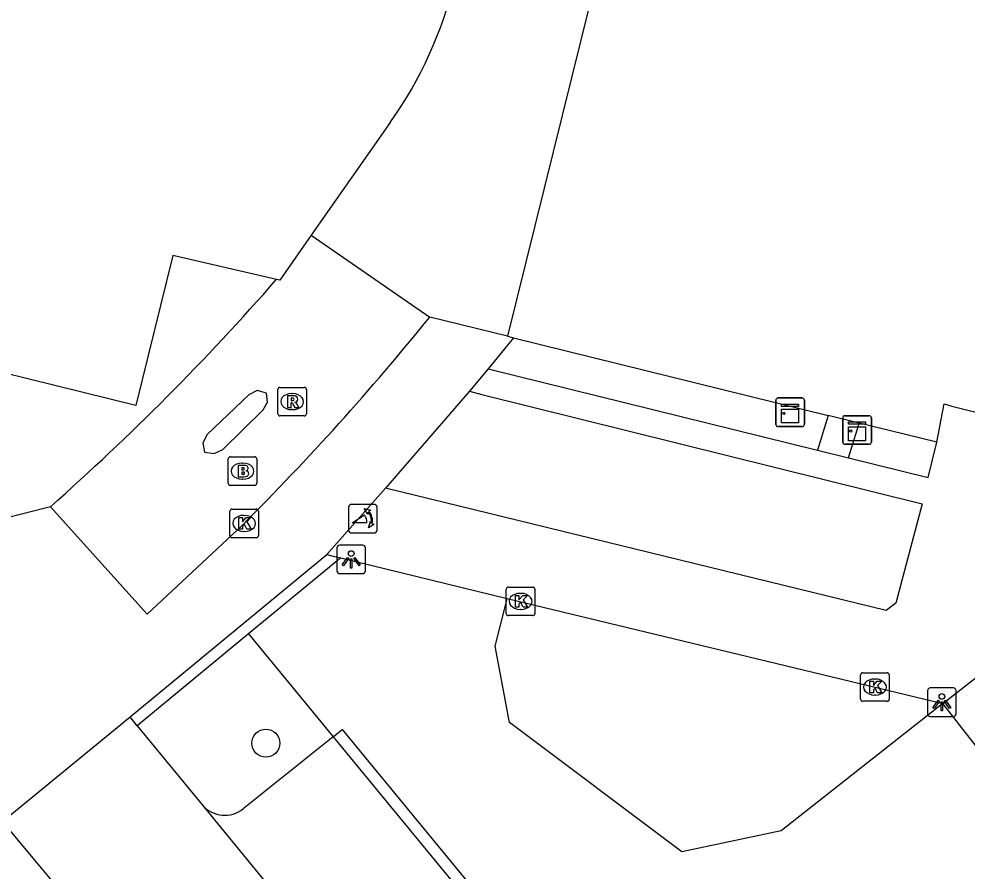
# Model space of a CAD drawing. Extents: x 161771 to 163125, y 382479 to 383177.
# Drawn here: x 162086.66 to 162119.81, y 383041.93 to 383071.72 of the extents above; entities that cross this region are included whole.
import ezdxf

# ---------------------------------------------------------------- set-up
doc = ezdxf.new("R2010")
doc.units = 0
for name, color, linetype in [('IMGEO_Boom', 7, 'Continuous'), ('IMGEO_Brandkraan', 7, 'Continuous'), ('IMGEO_Groenvoorziening', 7, 'Continuous'), ('IMGEO_Haag', 7, 'Continuous'), ('IMGEO_Kast', 7, 'Continuous'), ('IMGEO_Kolk', 7, 'Continuous'), ('IMGEO_Lichtpunt', 7, 'Continuous'), ('IMGEO_Pand', 7, 'Continuous'), ('IMGEO_Parkeervlak_open', 7, 'Continuous'), ('IMGEO_Poller', 7, 'Continuous'), ('IMGEO_Rijbaan_lokaal_open', 7, 'Continuous'), ('IMGEO_Rioolput', 7, 'Continuous'), ('IMGEO_Voetpad_open', 7, 'Continuous')]:
    doc.layers.add(name, color=color, linetype=linetype)

msp = doc.modelspace()

# ---------------------------------------------------------------- linework, layer by layer
at = {"layer": 'IMGEO_Boom'}
msp.add_circle((162095.29, 383046.4), 0.489, dxfattribs=at)
at = {"layer": 'IMGEO_Brandkraan'}
for p, q in [((162094.048, 383056.414), (162094.9, 383056.414)), ((162093.973, 383055.488), (162093.973, 383056.34)), ((162094.461, 383056.194), (162094.486, 383056.194)), ((162094.974, 383056.34), (162094.974, 383055.488)), ((162094.9, 383055.414), (162094.048, 383055.414)), ((162094.484, 383055.634), (162094.459, 383055.634))]:
    msp.add_line(p, q, dxfattribs=at)
for points in [[(162094.048, 383056.414), (162094.9, 383056.414)], [(162093.973, 383055.488), (162093.973, 383056.34)], [(162094.321, 383056.114), (162094.321, 383055.714), (162094.534, 383055.714)], [(162094.552, 383056.114), (162094.321, 383056.114)], [(162094.5, 383056.033), (162094.446, 383056.033), (162094.446, 383055.957)], [(162094.974, 383056.34), (162094.974, 383055.488)], [(162094.446, 383055.957), (162094.499, 383055.957)], [(162094.508, 383055.881), (162094.446, 383055.881), (162094.446, 383055.8)], [(162094.446, 383055.8), (162094.508, 383055.8)], [(162094.9, 383055.414), (162094.048, 383055.414)]]:
    msp.add_lwpolyline(points, dxfattribs=at)
for centre, radius, start, end in [((162094.05, 383056.338), 0.0765, 91.552, 178.448), ((162094.05, 383056.338), 0.0765, 91.552, 178.448), ((162094.898, 383056.338), 0.0765, 1.552, 88.448), ((162094.898, 383056.338), 0.0765, 1.552, 88.448), ((162094.501, 383055.995), 0.0379, 267.8285, 90.9355), ((162094.556, 383055.969), 0.145, 59.4692, 91.5367), ((162094.581, 383056.016), 0.0922, 285.5137, 58.1501), ((162094.509, 383055.84), 0.0404, 269.8759, 90.5077), ((162094.54, 383055.965), 0.251, 268.6676, 293.5347), ((162094.586, 383055.824), 0.105, 301.3115, 78.989), ((162094.05, 383055.49), 0.0765, 181.552, 268.448), ((162094.05, 383055.49), 0.0765, 181.552, 268.448), ((162094.898, 383055.49), 0.0765, 271.552, 358.448), ((162094.898, 383055.49), 0.0765, 271.552, 358.448)]:
    msp.add_arc(centre, radius, start, end, dxfattribs=at)
for centre, major_axis, ratio, start_param, end_param in [((162094.46, 383055.914), (-0.387, 0.002), 0.722429, 4.712389, 7.853982), ((162094.485, 383055.914), (-0.39, 0.002), 0.717154, 1.570796, 4.712389)]:
    msp.add_ellipse(centre, major_axis=major_axis, ratio=ratio, start_param=start_param, end_param=end_param, dxfattribs=at)
at = {"layer": 'IMGEO_Groenvoorziening'}
for points in [[(162129.888, 383053.79), (162131.122, 383052.209), (162121.422, 383044.636), (162118.96, 383047.789)], [(162118.96, 383047.789), (162113.316, 383043.333), (162109.838, 383042.604), (162103.809, 383047.127), (162103.314, 383049.795), (162103.692, 383051.305), (162103.73, 383051.459)], [(162094.689, 383050.221), (162097.647, 383046.625)]]:
    msp.add_lwpolyline(points, dxfattribs=at)
at = {"layer": 'IMGEO_Haag'}
for points in [[(162097.907, 383052.876), (162094.689, 383050.221)], [(162094.689, 383050.221), (162090.794, 383047.009)], [(162097.647, 383046.625), (162097.956, 383046.879), (162108.888, 383033.589), (162108.578, 383033.336)]]:
    msp.add_lwpolyline(points, dxfattribs=at)
at = {"layer": 'IMGEO_Kast'}
for p, q in [((162113.124, 383057.544), (162113.124, 383058.385)), ((162113.124, 383058.385), (162113.124, 383057.544)), ((162113.199, 383058.469), (162114.04, 383058.469)), ((162114.04, 383058.469), (162113.199, 383058.469)), ((162114.124, 383058.394), (162114.124, 383057.553)), ((162114.124, 383057.553), (162114.124, 383058.394)), ((162115.465, 383056.926), (162115.465, 383057.767)), ((162115.465, 383057.767), (162115.465, 383056.926)), ((162115.54, 383057.851), (162116.381, 383057.851)), ((162116.381, 383057.851), (162115.54, 383057.851)), ((162116.465, 383057.776), (162116.465, 383056.935)), ((162116.465, 383056.935), (162116.465, 383057.776)), ((162114.049, 383057.469), (162113.208, 383057.469)), ((162113.208, 383057.469), (162114.049, 383057.469)), ((162116.39, 383056.851), (162115.549, 383056.851)), ((162115.549, 383056.851), (162116.39, 383056.851))]:
    msp.add_line(p, q, dxfattribs=at)
for points in [[(162113.319, 383058.259), (162113.919, 383058.259), (162113.919, 383058.174), (162113.319, 383058.174), (162113.319, 383058.259)], [(162113.319, 383058.084), (162113.919, 383058.084), (162113.919, 383057.595), (162113.319, 383057.595), (162113.319, 383058.084)], [(162115.66, 383057.641), (162116.26, 383057.641), (162116.26, 383057.556), (162115.66, 383057.556), (162115.66, 383057.641)], [(162115.66, 383057.466), (162116.26, 383057.466), (162116.26, 383056.977), (162115.66, 383056.977), (162115.66, 383057.466)]]:
    msp.add_lwpolyline(points, dxfattribs=at)
for centre in [(162113.403, 383057.933), (162115.744, 383057.315)]:
    msp.add_circle(centre, 0.0377, dxfattribs=at)
for centre, start, end in [((162113.202, 383058.391), 92.4484, 184.2845), ((162113.202, 383058.391), 92.4484, 184.2845), ((162114.046, 383058.391), 2.4484, 94.2845), ((162114.046, 383058.391), 2.4484, 94.2845), ((162115.543, 383057.773), 92.4484, 184.2845), ((162115.543, 383057.773), 92.4484, 184.2845), ((162116.387, 383057.773), 2.4484, 94.2845), ((162116.387, 383057.773), 2.4484, 94.2845), ((162113.202, 383057.547), 182.4484, 274.2845), ((162113.202, 383057.547), 182.4484, 274.2845), ((162114.046, 383057.547), 272.4484, 4.2845), ((162114.046, 383057.547), 272.4484, 4.2845), ((162115.543, 383056.929), 182.4484, 274.2845), ((162115.543, 383056.929), 182.4484, 274.2845), ((162116.387, 383056.929), 272.4484, 4.2845), ((162116.387, 383056.929), 272.4484, 4.2845)]:
    msp.add_arc(centre, 0.0779, start, end, dxfattribs=at)
at = {"layer": 'IMGEO_Kolk'}
for p, q in [((162094.03, 383053.659), (162094.03, 383054.511)), ((162094.105, 383054.585), (162094.957, 383054.585)), ((162094.518, 383054.365), (162094.543, 383054.365)), ((162095.031, 383054.511), (162095.031, 383053.659)), ((162094.541, 383053.805), (162094.516, 383053.805)), ((162094.957, 383053.585), (162094.105, 383053.585)), ((162103.698, 383050.933), (162103.698, 383051.785)), ((162103.773, 383051.859), (162104.625, 383051.859)), ((162104.699, 383051.785), (162104.699, 383050.933)), ((162104.186, 383051.639), (162104.211, 383051.639)), ((162104.209, 383051.079), (162104.184, 383051.079)), ((162104.625, 383050.859), (162103.773, 383050.859)), ((162116.091, 383047.937), (162116.091, 383048.789)), ((162116.166, 383048.863), (162117.018, 383048.863)), ((162117.092, 383048.789), (162117.092, 383047.937)), ((162116.579, 383048.643), (162116.604, 383048.643)), ((162116.602, 383048.083), (162116.577, 383048.083)), ((162117.018, 383047.863), (162116.166, 383047.863))]:
    msp.add_line(p, q, dxfattribs=at)
for points in [[(162094.03, 383053.659), (162094.03, 383054.511)], [(162094.105, 383054.585), (162094.957, 383054.585)], [(162095.031, 383054.511), (162095.031, 383053.659)], [(162094.351, 383054.285), (162094.474, 383054.285), (162094.474, 383054.134), (162094.604, 383054.285), (162094.768, 383054.285), (162094.622, 383054.134), (162094.775, 383053.885), (162094.623, 383053.885), (162094.538, 383054.049), (162094.474, 383053.982), (162094.474, 383053.885), (162094.351, 383053.885), (162094.351, 383054.285)], [(162094.957, 383053.585), (162094.105, 383053.585)], [(162103.698, 383050.933), (162103.698, 383051.785)], [(162103.773, 383051.859), (162104.625, 383051.859)], [(162104.699, 383051.785), (162104.699, 383050.933)], [(162104.019, 383051.559), (162104.142, 383051.559), (162104.142, 383051.408), (162104.272, 383051.559), (162104.436, 383051.559), (162104.29, 383051.408), (162104.443, 383051.159), (162104.291, 383051.159), (162104.206, 383051.323), (162104.142, 383051.256), (162104.142, 383051.159), (162104.019, 383051.159), (162104.019, 383051.559)], [(162104.625, 383050.859), (162103.773, 383050.859)], [(162116.091, 383047.937), (162116.091, 383048.789)], [(162116.166, 383048.863), (162117.018, 383048.863)], [(162117.092, 383048.789), (162117.092, 383047.937)], [(162116.412, 383048.563), (162116.535, 383048.563), (162116.535, 383048.412), (162116.665, 383048.563), (162116.829, 383048.563), (162116.683, 383048.412), (162116.836, 383048.163), (162116.684, 383048.163), (162116.599, 383048.327), (162116.535, 383048.26), (162116.535, 383048.163), (162116.412, 383048.163), (162116.412, 383048.563)], [(162117.018, 383047.863), (162116.166, 383047.863)]]:
    msp.add_lwpolyline(points, dxfattribs=at)
for centre, start, end in [((162094.107, 383054.509), 91.552, 178.448), ((162094.107, 383054.509), 91.552, 178.448), ((162094.955, 383054.509), 1.552, 88.448), ((162094.955, 383054.509), 1.552, 88.448), ((162094.107, 383053.661), 181.552, 268.448), ((162094.107, 383053.661), 181.552, 268.448), ((162094.955, 383053.661), 271.552, 358.448), ((162094.955, 383053.661), 271.552, 358.448), ((162103.775, 383051.783), 91.552, 178.448), ((162103.775, 383051.783), 91.552, 178.448), ((162104.623, 383051.783), 1.552, 88.448), ((162104.623, 383051.783), 1.552, 88.448), ((162103.775, 383050.935), 181.552, 268.448), ((162103.775, 383050.935), 181.552, 268.448), ((162104.623, 383050.935), 271.552, 358.448), ((162104.623, 383050.935), 271.552, 358.448), ((162116.168, 383048.787), 91.552, 178.448), ((162116.168, 383048.787), 91.552, 178.448), ((162117.016, 383048.787), 1.552, 88.448), ((162117.016, 383048.787), 1.552, 88.448), ((162116.168, 383047.939), 181.552, 268.448), ((162116.168, 383047.939), 181.552, 268.448), ((162117.016, 383047.939), 271.552, 358.448), ((162117.016, 383047.939), 271.552, 358.448)]:
    msp.add_arc(centre, 0.0765, start, end, dxfattribs=at)
for centre, major_axis, ratio, start_param, end_param in [((162094.517, 383054.085), (-0.387, 0.002), 0.722429, 4.712389, 7.853982), ((162094.542, 383054.085), (-0.39, 0.002), 0.717154, 1.570796, 4.712389), ((162104.185, 383051.359), (-0.387, 0.002), 0.722429, 4.712389, 7.853982), ((162104.21, 383051.359), (-0.39, 0.002), 0.717154, 1.570796, 4.712389), ((162116.578, 383048.363), (-0.387, 0.002), 0.722429, 4.712389, 7.853982), ((162116.603, 383048.363), (-0.39, 0.002), 0.717154, 1.570796, 4.712389)]:
    msp.add_ellipse(centre, major_axis=major_axis, ratio=ratio, start_param=start_param, end_param=end_param, dxfattribs=at)
at = {"layer": 'IMGEO_Lichtpunt'}
for p, q in [((162097.776, 383053.23), (162097.776, 383052.423)), ((162097.776, 383053.23), (162097.776, 383052.423)), ((162098.678, 383053.325), (162097.87, 383053.325)), ((162098.678, 383053.325), (162097.87, 383053.325)), ((162098.772, 383052.423), (162098.772, 383053.23)), ((162098.772, 383052.423), (162098.772, 383053.23)), ((162097.87, 383052.329), (162098.678, 383052.329)), ((162097.87, 383052.329), (162098.678, 383052.329)), ((162118.431, 383048.235), (162118.431, 383047.428)), ((162118.431, 383048.235), (162118.431, 383047.428)), ((162119.333, 383048.33), (162118.525, 383048.33)), ((162119.333, 383048.33), (162118.525, 383048.33)), ((162119.427, 383047.428), (162119.427, 383048.235)), ((162119.427, 383047.428), (162119.427, 383048.235)), ((162118.525, 383047.334), (162119.333, 383047.334)), ((162118.525, 383047.334), (162119.333, 383047.334))]:
    msp.add_line(p, q, dxfattribs=at)
for points in [[(162098.15, 383052.894), (162098.189, 383052.866), (162098.001, 383052.604), (162097.963, 383052.631), (162098.15, 383052.894)], [(162098.252, 383052.846), (162098.299, 383052.846), (162098.299, 383052.524), (162098.252, 383052.524), (162098.252, 383052.846)], [(162098.362, 383052.866), (162098.4, 383052.893), (162098.587, 383052.631), (162098.548, 383052.603), (162098.362, 383052.866)], [(162118.805, 383047.899), (162118.844, 383047.871), (162118.656, 383047.609), (162118.618, 383047.636), (162118.805, 383047.899)], [(162118.907, 383047.851), (162118.954, 383047.851), (162118.954, 383047.529), (162118.907, 383047.529), (162118.907, 383047.851)], [(162119.017, 383047.871), (162119.055, 383047.898), (162119.242, 383047.636), (162119.203, 383047.608), (162119.017, 383047.871)]]:
    msp.add_lwpolyline(points, dxfattribs=at)
for centre in [(162098.275, 383053.028), (162118.93, 383048.033)]:
    msp.add_circle(centre, 0.0994, dxfattribs=at)
for centre, start, end in [((162097.87, 383053.23), 90, 180), ((162097.87, 383053.23), 90, 180), ((162098.678, 383053.23), 0, 90), ((162098.678, 383053.23), 0, 90), ((162097.87, 383052.423), 180, 270), ((162097.87, 383052.423), 180, 270), ((162098.678, 383052.423), 270, 0), ((162098.678, 383052.423), 270, 360), ((162118.525, 383048.235), 90, 180), ((162118.525, 383048.235), 90, 180), ((162119.333, 383048.235), 0, 90), ((162119.333, 383048.235), 0, 90), ((162118.525, 383047.428), 180, 270), ((162118.525, 383047.428), 180, 270), ((162119.333, 383047.428), 270, 0), ((162119.333, 383047.428), 270, 360)]:
    msp.add_arc(centre, 0.0946, start, end, dxfattribs=at)
at = {"layer": 'IMGEO_Pand'}
for points in [[(162107.576, 383076.123), (162103.739, 383060.63)], [(162095.667, 383062.618), (162092.04, 383063.448), (162090.746, 383058.205), (162065.519, 383064.431), (162065.749, 383065.393), (162061.255, 383066.501), (162061.569, 383067.774), (162060.674, 383067.992), (162060.124, 383065.762), (162050.287, 383068.19)], [(162099.641, 383068.107), (162096.874, 383064.159)], [(162096.874, 383064.159), (162095.777, 383062.593), (162095.667, 383062.618)], [(162103.739, 383060.63), (162103.951, 383060.578)], [(162103.951, 383060.578), (162114.955, 383057.862)], [(162118.754, 383056.925), (162119.007, 383058.265)], [(162116.041, 383057.594), (162114.955, 383057.862)], [(162118.754, 383056.925), (162116.041, 383057.594)]]:
    msp.add_lwpolyline(points, dxfattribs=at)
for centre, radius, start, end in [((162087.899, 383076.445), 14.401, 324.6218, 346.4101), ((162125.999, 383083.064), 25.766, 254.254, 274.5967)]:
    msp.add_arc(centre, radius, start, end, dxfattribs=at)
at = {"layer": 'IMGEO_Parkeervlak_open'}
for points in [[(162097.647, 383046.625), (162094.499, 383044.105)], [(162097.647, 383046.625), (162108.324, 383033.645), (162104.379, 383030.425)]]:
    msp.add_lwpolyline(points, dxfattribs=at)
msp.add_arc((162093.85, 383044.929), 1.049, 222.0141, 308.2196, dxfattribs=at)
at = {"layer": 'IMGEO_Poller'}
for p, q in [((162099.086, 383054.749), (162098.278, 383054.749)), ((162099.086, 383054.749), (162098.278, 383054.749)), ((162098.184, 383054.654), (162098.184, 383053.847)), ((162098.184, 383054.654), (162098.184, 383053.847)), ((162099.18, 383053.847), (162099.18, 383054.654)), ((162099.18, 383053.847), (162099.18, 383054.654)), ((162098.278, 383053.752), (162099.086, 383053.752)), ((162098.278, 383053.752), (162099.086, 383053.752))]:
    msp.add_line(p, q, dxfattribs=at)
for points in [[(162098.819, 383054.105), (162098.306, 383054.105), (162098.736, 383054.38)], [(162098.863, 383054.478), (162098.851, 383054.405), (162098.726, 383054.61)], [(162098.726, 383054.61), (162098.957, 383054.544), (162098.886, 383054.512)], [(162098.879, 383053.933), (162098.945, 383054.164), (162098.975, 383054.096)], [(162099.011, 383054.069), (162099.083, 383054.058), (162098.879, 383053.933)]]:
    msp.add_lwpolyline(points, dxfattribs=at)
for centre, radius, start, end in [((162098.278, 383054.654), 0.0946, 90, 180), ((162098.278, 383054.654), 0.0946, 90, 180), ((162099.086, 383054.654), 0.0946, 0, 90), ((162099.086, 383054.654), 0.0946, 0, 90), ((162098.491, 383054.155), 0.332, 351.3247, 42.4854), ((162098.505, 383054.165), 0.476, 351.7527, 41.1691), ((162098.505, 383054.165), 0.516, 349.3569, 42.2912), ((162098.278, 383053.847), 0.0946, 180, 270), ((162098.278, 383053.847), 0.0946, 180, 270), ((162099.086, 383053.847), 0.0946, 270, 0), ((162099.086, 383053.847), 0.0946, 270, 0)]:
    msp.add_arc(centre, radius, start, end, dxfattribs=at)
at = {"layer": 'IMGEO_Rijbaan_lokaal_open'}
for points in [[(162096.874, 383064.159), (162101.022, 383061.301)], [(162093.479, 383056.524), (162093.784, 383056.663), (162095.192, 383058.054), (162095.345, 383058.328), (162095.315, 383058.641), (162094.992, 383058.733), (162094.69, 383058.585), (162093.234, 383057.192), (162093.087, 383056.9), (162093.149, 383056.579), (162093.479, 383056.524)], [(162094.469, 383054.028), (162091.137, 383050.907), (162087.755, 383054.668)], [(162086.086, 383043.66), (162090.541, 383047.319)], [(162090.794, 383047.009), (162090.541, 383047.319)], [(162090.794, 383047.009), (162093.071, 383044.227)], [(162093.071, 383044.227), (162104.379, 383030.425)], [(162088.63, 383040.609), (162086.342, 383043.353)]]:
    msp.add_lwpolyline(points, dxfattribs=at)
for centre, radius, start, end in [((162030.201, 383119.859), 86.961, 311.43973, 318.83479), ((162030.583, 383118.178), 90.536, 314.8818, 321.08026)]:
    msp.add_arc(centre, radius, start, end, dxfattribs=at)
at = {"layer": 'IMGEO_Rioolput'}
for p, q in [((162095.709, 383057.915), (162095.709, 383058.767)), ((162095.784, 383058.841), (162096.636, 383058.841)), ((162096.71, 383058.767), (162096.71, 383057.915)), ((162096.197, 383058.621), (162096.222, 383058.621)), ((162096.22, 383058.061), (162096.195, 383058.061)), ((162096.636, 383057.841), (162095.784, 383057.841))]:
    msp.add_line(p, q, dxfattribs=at)
for points in [[(162095.709, 383057.915), (162095.709, 383058.767)], [(162095.784, 383058.841), (162096.636, 383058.841)], [(162096.71, 383058.767), (162096.71, 383057.915)], [(162096.298, 383058.539), (162096.046, 383058.541), (162096.046, 383058.141)], [(162096.224, 383058.46), (162096.17, 383058.46), (162096.17, 383058.379)], [(162096.17, 383058.379), (162096.222, 383058.379)], [(162096.046, 383058.141), (162096.17, 383058.141), (162096.17, 383058.303), (162096.181, 383058.303)], [(162096.228, 383058.274), (162096.299, 383058.141), (162096.439, 383058.141), (162096.374, 383058.267)], [(162096.636, 383057.841), (162095.784, 383057.841)]]:
    msp.add_lwpolyline(points, dxfattribs=at)
for centre, radius, start, end in [((162095.786, 383058.765), 0.0765, 91.552, 178.448), ((162095.786, 383058.765), 0.0765, 91.552, 178.448), ((162096.634, 383058.765), 0.0765, 1.552, 88.448), ((162096.634, 383058.765), 0.0765, 1.552, 88.448), ((162096.206, 383058.568), 0.19, 274.7715, 282.9687), ((162096.23, 383058.364), 0.0964, 77.0061, 93.1865), ((162096.244, 383058.421), 0.0378, 276.6634, 79.6772), ((162096.297, 383058.429), 0.109, 350.3612, 89.416), ((162096.295, 383058.429), 0.112, 277.5842, 350.9817), ((162096.18, 383058.25), 0.0533, 26.0293, 88.6989), ((162096.279, 383058.214), 0.108, 29.5134, 73.7905), ((162095.786, 383057.917), 0.0765, 181.552, 268.448), ((162095.786, 383057.917), 0.0765, 181.552, 268.448), ((162096.634, 383057.917), 0.0765, 271.552, 358.448), ((162096.634, 383057.917), 0.0765, 271.552, 358.448)]:
    msp.add_arc(centre, radius, start, end, dxfattribs=at)
for centre, major_axis, ratio, start_param, end_param in [((162096.196, 383058.341), (-0.387, 0.002), 0.722429, 4.712389, 7.853982), ((162096.221, 383058.341), (-0.39, 0.002), 0.717154, 1.570796, 4.712389)]:
    msp.add_ellipse(centre, major_axis=major_axis, ratio=ratio, start_param=start_param, end_param=end_param, dxfattribs=at)
at = {"layer": 'IMGEO_Voetpad_open'}
for points in [[(162103.739, 383060.63), (162101.022, 383061.301)], [(162103.951, 383060.578), (162103.068, 383059.487)], [(162103.068, 383059.487), (162102.414, 383058.705)], [(162103.068, 383059.487), (162114.586, 383056.64)], [(162102.414, 383058.705), (162102.849, 383058.597), (162118.237, 383054.771), (162117.324, 383051.301), (162116.981, 383051.043), (162099.47, 383055.314)], [(162102.414, 383058.705), (162099.47, 383055.314)], [(162114.955, 383057.862), (162114.586, 383056.64)], [(162115.661, 383056.374), (162115.965, 383057.351), (162116.041, 383057.594)], [(162115.661, 383056.374), (162118.452, 383055.684), (162118.754, 383056.925)], [(162114.586, 383056.64), (162115.661, 383056.374)], [(162099.47, 383055.314), (162097.423, 383052.995)], [(162087.755, 383054.668), (162082.783, 383053.402)], [(162118.96, 383047.789), (162126.431, 383053.622), (162129.888, 383053.79)], [(162090.541, 383047.319), (162097.423, 383052.995)], [(162097.423, 383052.995), (162097.649, 383052.939), (162097.907, 383052.876)], [(162097.907, 383052.876), (162103.73, 383051.459)], [(162103.73, 383051.459), (162118.96, 383047.789)]]:
    msp.add_lwpolyline(points, dxfattribs=at)

doc.saveas('drawing.dxf')
